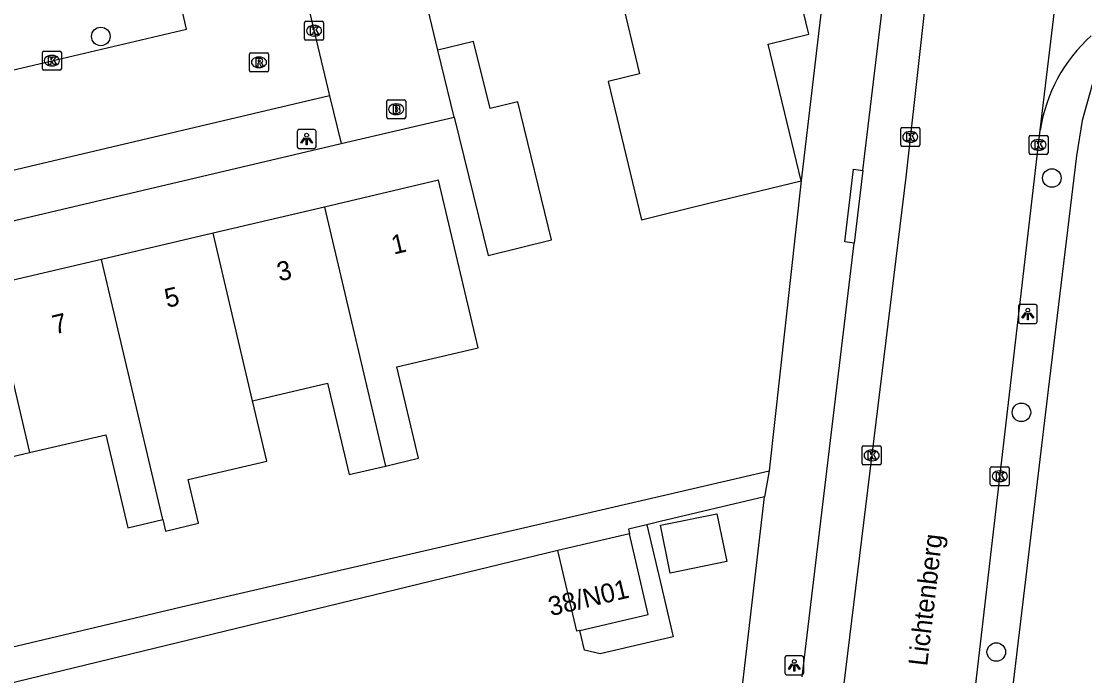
# Model space of a CAD drawing. Extents: x 158038 to 159242, y 380133 to 381214.
# Drawn here: x 158966.3 to 159022.4, y 380632.5 to 380667 of the extents above; entities that cross this region are included whole.
import ezdxf

# ---------------------------------------------------------------- set-up
doc = ezdxf.new("R2010")
doc.units = 0
for name, color, linetype in [('IMGEO_Boom', 7, 'Continuous'), ('IMGEO_Brandkraan', 7, 'Continuous'), ('IMGEO_Hek', 7, 'Continuous'), ('IMGEO_Kolk', 7, 'Continuous'), ('IMGEO_Lichtpunt', 7, 'Continuous'), ('IMGEO_Openbare_ruimte_label', 7, 'Continuous'), ('IMGEO_Pand', 7, 'Continuous'), ('IMGEO_Pand_nummerreeks', 7, 'Continuous'), ('IMGEO_Parkeervlak_open', 7, 'Continuous'), ('IMGEO_Rijbaan_lokaal_gesloten', 7, 'Continuous'), ('IMGEO_Rijbaan_lokaal_open', 7, 'Continuous'), ('IMGEO_Rioolput', 7, 'Continuous'), ('IMGEO_Voetpad_open', 7, 'Continuous')]:
    doc.layers.add(name, color=color, linetype=linetype)

msp = doc.modelspace()

# ---------------------------------------------------------------- linework, layer by layer
at = {"layer": 'IMGEO_Boom'}
for centre in [(158970.528, 380666.183), (159020.653, 380658.717), (159019.049, 380646.364), (159017.722, 380633.726)]:
    msp.add_circle(centre, 0.489, dxfattribs=at)
at = {"layer": 'IMGEO_Brandkraan'}
for p, q in [((158985.595, 380661.919), (158985.595, 380662.771)), ((158985.67, 380662.845), (158986.522, 380662.845)), ((158986.083, 380662.625), (158986.108, 380662.625)), ((158986.596, 380662.771), (158986.596, 380661.919)), ((158986.106, 380662.065), (158986.081, 380662.065)), ((158986.522, 380661.845), (158985.67, 380661.845))]:
    msp.add_line(p, q, dxfattribs=at)
for points in [[(158985.595, 380661.919), (158985.595, 380662.771)], [(158985.67, 380662.845), (158986.522, 380662.845)], [(158986.596, 380662.771), (158986.596, 380661.919)], [(158985.943, 380662.545), (158985.943, 380662.145), (158986.156, 380662.145)], [(158986.174, 380662.545), (158985.943, 380662.545)], [(158986.122, 380662.464), (158986.068, 380662.464), (158986.068, 380662.388)], [(158986.068, 380662.388), (158986.121, 380662.388)], [(158986.13, 380662.312), (158986.068, 380662.312), (158986.068, 380662.231)], [(158986.068, 380662.231), (158986.13, 380662.231)], [(158986.522, 380661.845), (158985.67, 380661.845)]]:
    msp.add_lwpolyline(points, dxfattribs=at)
for centre, radius, start, end in [((158985.672, 380662.769), 0.0765, 91.552, 178.448), ((158985.672, 380662.769), 0.0765, 91.552, 178.448), ((158986.52, 380662.769), 0.0765, 1.552, 88.448), ((158986.52, 380662.769), 0.0765, 1.552, 88.448), ((158986.123, 380662.426), 0.0379, 267.8285, 90.9355), ((158986.131, 380662.271), 0.0404, 269.8759, 90.5077), ((158986.162, 380662.396), 0.251, 268.6676, 293.5347), ((158986.178, 380662.4), 0.145, 59.4692, 91.5367), ((158986.203, 380662.447), 0.0922, 285.5137, 58.1501), ((158986.208, 380662.255), 0.105, 301.3115, 78.989), ((158985.672, 380661.921), 0.0765, 181.552, 268.448), ((158985.672, 380661.921), 0.0765, 181.552, 268.448), ((158986.52, 380661.921), 0.0765, 271.552, 358.448), ((158986.52, 380661.921), 0.0765, 271.552, 358.448)]:
    msp.add_arc(centre, radius, start, end, dxfattribs=at)
for centre, major_axis, ratio, start_param, end_param in [((158986.082, 380662.345), (-0.387, 0.002), 0.722429, 4.712389, 7.853982), ((158986.107, 380662.345), (-0.39, 0.002), 0.717154, 1.570796, 4.712389)]:
    msp.add_ellipse(centre, major_axis=major_axis, ratio=ratio, start_param=start_param, end_param=end_param, dxfattribs=at)
at = {"layer": 'IMGEO_Hek'}
msp.add_lwpolyline([(159026.127, 380665.089), (159024.245, 380664.928), (159022.782, 380663.629), (159022.251, 380661.757), (159021.951, 380659.889), (159020.451, 380647.546)], dxfattribs=at)
at = {"layer": 'IMGEO_Kolk'}
for p, q in [((158981.265, 380666.057), (158981.265, 380666.909)), ((158981.34, 380666.983), (158982.192, 380666.983)), ((158981.753, 380666.763), (158981.778, 380666.763)), ((158982.266, 380666.909), (158982.266, 380666.057)), ((158982.192, 380665.983), (158981.34, 380665.983)), ((158981.776, 380666.203), (158981.751, 380666.203)), ((158967.524, 380665.406), (158968.376, 380665.406)), ((158967.449, 380664.48), (158967.449, 380665.332)), ((158967.937, 380665.186), (158967.962, 380665.186)), ((158968.45, 380665.332), (158968.45, 380664.48)), ((158968.376, 380664.406), (158967.524, 380664.406)), ((158967.96, 380664.626), (158967.935, 380664.626)), ((159012.69, 380660.461), (159012.69, 380661.313)), ((159012.765, 380661.387), (159013.617, 380661.387)), ((159013.178, 380661.167), (159013.203, 380661.167)), ((159013.691, 380661.313), (159013.691, 380660.461)), ((159019.523, 380660.966), (159020.375, 380660.966)), ((159013.617, 380660.387), (159012.765, 380660.387)), ((159013.201, 380660.607), (159013.176, 380660.607)), ((159019.448, 380660.04), (159019.448, 380660.892)), ((159019.936, 380660.746), (159019.961, 380660.746)), ((159020.449, 380660.892), (159020.449, 380660.04)), ((159020.375, 380659.966), (159019.523, 380659.966)), ((159019.959, 380660.186), (159019.934, 380660.186)), ((159010.655, 380643.668), (159010.655, 380644.52)), ((159010.73, 380644.594), (159011.582, 380644.594)), ((159011.143, 380644.374), (159011.168, 380644.374)), ((159011.656, 380644.52), (159011.656, 380643.668)), ((159011.582, 380643.594), (159010.73, 380643.594)), ((159011.166, 380643.814), (159011.141, 380643.814)), ((159017.409, 380642.568), (159017.409, 380643.42)), ((159017.484, 380643.494), (159018.336, 380643.494)), ((159017.897, 380643.274), (159017.922, 380643.274)), ((159018.41, 380643.42), (159018.41, 380642.568)), ((159018.336, 380642.494), (159017.484, 380642.494)), ((159017.92, 380642.714), (159017.895, 380642.714))]:
    msp.add_line(p, q, dxfattribs=at)
for points in [[(158981.265, 380666.057), (158981.265, 380666.909)], [(158981.34, 380666.983), (158982.192, 380666.983)], [(158981.586, 380666.683), (158981.709, 380666.683), (158981.709, 380666.532), (158981.839, 380666.683), (158982.003, 380666.683), (158981.857, 380666.532), (158982.01, 380666.283), (158981.858, 380666.283), (158981.773, 380666.447), (158981.709, 380666.38), (158981.709, 380666.283), (158981.586, 380666.283), (158981.586, 380666.683)], [(158982.266, 380666.909), (158982.266, 380666.057)], [(158982.192, 380665.983), (158981.34, 380665.983)], [(158967.524, 380665.406), (158968.376, 380665.406)], [(158967.449, 380664.48), (158967.449, 380665.332)], [(158967.77, 380665.106), (158967.893, 380665.106), (158967.893, 380664.955), (158968.023, 380665.106), (158968.187, 380665.106), (158968.041, 380664.955), (158968.194, 380664.706), (158968.042, 380664.706), (158967.957, 380664.87), (158967.893, 380664.803), (158967.893, 380664.706), (158967.77, 380664.706), (158967.77, 380665.106)], [(158968.45, 380665.332), (158968.45, 380664.48)], [(158968.376, 380664.406), (158967.524, 380664.406)], [(159012.69, 380660.461), (159012.69, 380661.313)], [(159012.765, 380661.387), (159013.617, 380661.387)], [(159013.011, 380661.087), (159013.134, 380661.087), (159013.134, 380660.936), (159013.264, 380661.087), (159013.428, 380661.087), (159013.282, 380660.936), (159013.435, 380660.687), (159013.283, 380660.687), (159013.198, 380660.851), (159013.134, 380660.784), (159013.134, 380660.687), (159013.011, 380660.687), (159013.011, 380661.087)], [(159013.691, 380661.313), (159013.691, 380660.461)], [(159019.523, 380660.966), (159020.375, 380660.966)], [(159013.617, 380660.387), (159012.765, 380660.387)], [(159019.448, 380660.04), (159019.448, 380660.892)], [(159019.769, 380660.666), (159019.892, 380660.666), (159019.892, 380660.515), (159020.022, 380660.666), (159020.186, 380660.666), (159020.04, 380660.515), (159020.193, 380660.266), (159020.041, 380660.266), (159019.956, 380660.43), (159019.892, 380660.363), (159019.892, 380660.266), (159019.769, 380660.266), (159019.769, 380660.666)], [(159020.449, 380660.892), (159020.449, 380660.04)], [(159020.375, 380659.966), (159019.523, 380659.966)], [(159010.655, 380643.668), (159010.655, 380644.52)], [(159010.73, 380644.594), (159011.582, 380644.594)], [(159010.976, 380644.294), (159011.099, 380644.294), (159011.099, 380644.143), (159011.229, 380644.294), (159011.393, 380644.294), (159011.247, 380644.143), (159011.4, 380643.894), (159011.248, 380643.894), (159011.163, 380644.058), (159011.099, 380643.991), (159011.099, 380643.894), (159010.976, 380643.894), (159010.976, 380644.294)], [(159011.656, 380644.52), (159011.656, 380643.668)], [(159011.582, 380643.594), (159010.73, 380643.594)], [(159017.409, 380642.568), (159017.409, 380643.42)], [(159017.484, 380643.494), (159018.336, 380643.494)], [(159017.73, 380643.194), (159017.853, 380643.194), (159017.853, 380643.043), (159017.983, 380643.194), (159018.147, 380643.194), (159018.001, 380643.043), (159018.154, 380642.794), (159018.002, 380642.794), (159017.917, 380642.958), (159017.853, 380642.891), (159017.853, 380642.794), (159017.73, 380642.794), (159017.73, 380643.194)], [(159018.41, 380643.42), (159018.41, 380642.568)], [(159018.336, 380642.494), (159017.484, 380642.494)]]:
    msp.add_lwpolyline(points, dxfattribs=at)
for centre, start, end in [((158981.342, 380666.907), 91.552, 178.448), ((158981.342, 380666.907), 91.552, 178.448), ((158982.19, 380666.907), 1.552, 88.448), ((158982.19, 380666.907), 1.552, 88.448), ((158981.342, 380666.059), 181.552, 268.448), ((158981.342, 380666.059), 181.552, 268.448), ((158982.19, 380666.059), 271.552, 358.448), ((158982.19, 380666.059), 271.552, 358.448), ((158967.526, 380665.33), 91.552, 178.448), ((158967.526, 380665.33), 91.552, 178.448), ((158968.374, 380665.33), 1.552, 88.448), ((158968.374, 380665.33), 1.552, 88.448), ((158967.526, 380664.482), 181.552, 268.448), ((158967.526, 380664.482), 181.552, 268.448), ((158968.374, 380664.482), 271.552, 358.448), ((158968.374, 380664.482), 271.552, 358.448), ((159012.767, 380661.311), 91.552, 178.448), ((159012.767, 380661.311), 91.552, 178.448), ((159013.615, 380661.311), 1.552, 88.448), ((159013.615, 380661.311), 1.552, 88.448), ((159019.525, 380660.89), 91.552, 178.448), ((159019.525, 380660.89), 91.552, 178.448), ((159020.373, 380660.89), 1.552, 88.448), ((159020.373, 380660.89), 1.552, 88.448), ((159012.767, 380660.463), 181.552, 268.448), ((159012.767, 380660.463), 181.552, 268.448), ((159013.615, 380660.463), 271.552, 358.448), ((159013.615, 380660.463), 271.552, 358.448), ((159019.525, 380660.042), 181.552, 268.448), ((159019.525, 380660.042), 181.552, 268.448), ((159020.373, 380660.042), 271.552, 358.448), ((159020.373, 380660.042), 271.552, 358.448), ((159010.732, 380644.518), 91.552, 178.448), ((159010.732, 380644.518), 91.552, 178.448), ((159011.58, 380644.518), 1.552, 88.448), ((159011.58, 380644.518), 1.552, 88.448), ((159010.732, 380643.67), 181.552, 268.448), ((159010.732, 380643.67), 181.552, 268.448), ((159011.58, 380643.67), 271.552, 358.448), ((159011.58, 380643.67), 271.552, 358.448), ((159017.486, 380643.418), 91.552, 178.448), ((159017.486, 380643.418), 91.552, 178.448), ((159018.334, 380643.418), 1.552, 88.448), ((159018.334, 380643.418), 1.552, 88.448), ((159017.486, 380642.57), 181.552, 268.448), ((159017.486, 380642.57), 181.552, 268.448), ((159018.334, 380642.57), 271.552, 358.448), ((159018.334, 380642.57), 271.552, 358.448)]:
    msp.add_arc(centre, 0.0765, start, end, dxfattribs=at)
for centre, major_axis, ratio, start_param, end_param in [((158981.752, 380666.483), (-0.387, 0.002), 0.722429, 4.712389, 7.853982), ((158981.777, 380666.483), (-0.39, 0.002), 0.717154, 1.570796, 4.712389), ((158967.936, 380664.906), (-0.387, 0.002), 0.722429, 4.712389, 7.853982), ((158967.961, 380664.906), (-0.39, 0.002), 0.717154, 1.570796, 4.712389), ((159013.177, 380660.887), (-0.387, 0.002), 0.722429, 4.712389, 7.853982), ((159013.202, 380660.887), (-0.39, 0.002), 0.717154, 1.570796, 4.712389), ((159019.935, 380660.466), (-0.387, 0.002), 0.722429, 4.712389, 7.853982), ((159019.96, 380660.466), (-0.39, 0.002), 0.717154, 1.570796, 4.712389), ((159011.142, 380644.094), (-0.387, 0.002), 0.722429, 4.712389, 7.853982), ((159011.167, 380644.094), (-0.39, 0.002), 0.717154, 1.570796, 4.712389), ((159017.896, 380642.994), (-0.387, 0.002), 0.722429, 4.712389, 7.853982), ((159017.921, 380642.994), (-0.39, 0.002), 0.717154, 1.570796, 4.712389)]:
    msp.add_ellipse(centre, major_axis=major_axis, ratio=ratio, start_param=start_param, end_param=end_param, dxfattribs=at)
at = {"layer": 'IMGEO_Lichtpunt'}
for p, q in [((158980.878, 380661.178), (158980.878, 380660.371)), ((158980.878, 380661.178), (158980.878, 380660.371)), ((158981.78, 380661.273), (158980.972, 380661.273)), ((158981.78, 380661.273), (158980.972, 380661.273)), ((158981.874, 380660.371), (158981.874, 380661.178)), ((158981.874, 380660.371), (158981.874, 380661.178)), ((158980.972, 380660.277), (158981.78, 380660.277)), ((158980.972, 380660.277), (158981.78, 380660.277)), ((159018.889, 380651.956), (159018.889, 380651.149)), ((159018.889, 380651.956), (159018.889, 380651.149)), ((159019.791, 380652.051), (159018.983, 380652.051)), ((159019.791, 380652.051), (159018.983, 380652.051)), ((159019.885, 380651.149), (159019.885, 380651.956)), ((159019.885, 380651.149), (159019.885, 380651.956)), ((159018.983, 380651.055), (159019.791, 380651.055)), ((159018.983, 380651.055), (159019.791, 380651.055)), ((159007.48, 380633.527), (159006.672, 380633.527)), ((159007.48, 380633.527), (159006.672, 380633.527)), ((159006.578, 380633.432), (159006.578, 380632.625)), ((159006.578, 380633.432), (159006.578, 380632.625)), ((159007.574, 380632.625), (159007.574, 380633.432)), ((159007.574, 380632.625), (159007.574, 380633.432)), ((159006.672, 380632.531), (159007.48, 380632.531)), ((159006.672, 380632.531), (159007.48, 380632.531))]:
    msp.add_line(p, q, dxfattribs=at)
for points in [[(158981.252, 380660.842), (158981.291, 380660.814), (158981.103, 380660.552), (158981.065, 380660.579), (158981.252, 380660.842)], [(158981.354, 380660.794), (158981.401, 380660.794), (158981.401, 380660.472), (158981.354, 380660.472), (158981.354, 380660.794)], [(158981.464, 380660.814), (158981.502, 380660.841), (158981.689, 380660.579), (158981.65, 380660.551), (158981.464, 380660.814)], [(159019.263, 380651.62), (159019.302, 380651.592), (159019.114, 380651.33), (159019.076, 380651.357), (159019.263, 380651.62)], [(159019.365, 380651.572), (159019.412, 380651.572), (159019.412, 380651.25), (159019.365, 380651.25), (159019.365, 380651.572)], [(159019.475, 380651.592), (159019.513, 380651.619), (159019.7, 380651.357), (159019.661, 380651.329), (159019.475, 380651.592)], [(159006.952, 380633.096), (159006.991, 380633.068), (159006.803, 380632.806), (159006.765, 380632.833), (159006.952, 380633.096)], [(159007.054, 380633.048), (159007.101, 380633.048), (159007.101, 380632.726), (159007.054, 380632.726), (159007.054, 380633.048)], [(159007.164, 380633.068), (159007.202, 380633.095), (159007.389, 380632.833), (159007.35, 380632.805), (159007.164, 380633.068)]]:
    msp.add_lwpolyline(points, dxfattribs=at)
for centre in [(158981.377, 380660.976), (159019.388, 380651.754), (159007.077, 380633.23)]:
    msp.add_circle(centre, 0.0994, dxfattribs=at)
for centre, start, end in [((158980.972, 380661.178), 90, 180), ((158980.972, 380661.178), 90, 180), ((158981.78, 380661.178), 0, 90), ((158981.78, 380661.178), 0, 90), ((158980.972, 380660.371), 180, 270), ((158980.972, 380660.371), 180, 270), ((158981.78, 380660.371), 270, 0), ((158981.78, 380660.371), 270, 360), ((159018.983, 380651.956), 90, 180), ((159018.983, 380651.956), 90, 180), ((159019.791, 380651.956), 0, 90), ((159019.791, 380651.956), 0, 90), ((159018.983, 380651.149), 180, 270), ((159018.983, 380651.149), 180, 270), ((159019.791, 380651.149), 270, 0), ((159019.791, 380651.149), 270, 360), ((159006.672, 380633.432), 90, 180), ((159006.672, 380633.432), 90, 180), ((159007.48, 380633.432), 0, 90), ((159007.48, 380633.432), 0, 90), ((159006.672, 380632.625), 180, 270), ((159006.672, 380632.625), 180, 270), ((159007.48, 380632.625), 270, 0), ((159007.48, 380632.625), 270, 360)]:
    msp.add_arc(centre, 0.0946, start, end, dxfattribs=at)
at = {"layer": 'IMGEO_Pand'}
for points in [[(158996.056, 380669.832), (158996.446, 380668.213), (158997.878, 380668.558), (158998.926, 380664.209), (158997.269, 380663.81), (158999.027, 380656.52), (159000, 380656.757), (159002.575, 380657.385), (159007.431, 380658.576), (159005.694, 380665.781), (159007.84, 380666.298), (159006.388, 380672.322)], [(158989.148, 380661.931), (158990.936, 380654.64), (158994.286, 380655.461), (158992.502, 380662.739), (158991.041, 380662.381), (158990.173, 380665.921), (158988.283, 380665.457)], [(158989.148, 380661.931), (158988.283, 380665.457)], [(158985.526, 380643.53), (158987.271, 380643.94), (158986.136, 380648.764), (158990.412, 380649.77), (158988.332, 380658.605), (158982.313, 380657.188)], [(158982.313, 380657.188), (158976.442, 380655.807)], [(158982.313, 380657.188), (158985.526, 380643.53)], [(158976.442, 380655.807), (158970.57, 380654.425)], [(158978.52, 380646.977), (158976.442, 380655.807)], [(158970.57, 380654.425), (158964.699, 380653.043)], [(158973.795, 380640.716), (158970.57, 380654.425)], [(158964.699, 380653.043), (158966.77, 380644.238)], [(158978.52, 380646.977), (158982.472, 380647.907), (158983.609, 380643.079), (158985.526, 380643.53)], [(158973.795, 380640.716), (158973.94, 380640.105), (158975.676, 380640.514), (158975.531, 380641.125), (158975.132, 380642.821), (158979.27, 380643.795), (158978.52, 380646.977)], [(158966.77, 380644.238), (158970.792, 380645.185), (158971.946, 380640.281), (158973.795, 380640.716)], [(158962.057, 380637.945), (158963.897, 380638.378), (158962.741, 380643.29), (158966.77, 380644.238)], [(159000.539, 380637.886), (159000.023, 380640.411), (159003.003, 380641.02), (159003.519, 380638.495), (159000.539, 380637.886)], [(158998.39, 380639.96), (158994.618, 380639.079)], [(158995.771, 380634.865), (158999.383, 380635.71), (158998.39, 380639.96)], [(158995.771, 380634.865), (158995.612, 380634.828), (158994.618, 380639.079)]]:
    msp.add_lwpolyline(points, dxfattribs=at)
at = {"layer": 'IMGEO_Parkeervlak_open'}
for points in [[(158988.283, 380665.457), (158987.115, 380670.372)], [(158982.582, 380663.05), (158983.198, 380660.531)], [(158983.198, 380660.531), (158989.148, 380661.931)], [(158952.163, 380653.227), (158983.198, 380660.531)]]:
    msp.add_lwpolyline(points, dxfattribs=at)
at = {"layer": 'IMGEO_Rijbaan_lokaal_gesloten'}
for points in [[(159019.589, 380715.111), (159017.201, 380694.78), (159015.676, 380682.305), (159014.457, 380672.189), (159012.954, 380658.756), (159009.244, 380628.483)], [(159020.042, 380661.25), (159022.729, 380683.619)], [(158999.117, 380604.815), (159000.004, 380605.073), (159002.289, 380605.891), (159004.493, 380606.909), (159006.603, 380608.125), (159007.434, 380608.805), (159009.021, 380610.291), (159010.468, 380611.914), (159011.765, 380613.659), (159012.901, 380615.513), (159013.867, 380617.461), (159014.655, 380619.488), (159015.258, 380621.576), (159015.673, 380623.711), (159020.042, 380661.25)]]:
    msp.add_lwpolyline(points, dxfattribs=at)
at = {"layer": 'IMGEO_Rijbaan_lokaal_open'}
for points in [[(158966.026, 380732.579), (158971.598, 380709.192), (158973.547, 380701.011), (158982.582, 380663.05)], [(158883.169, 380712.856), (158886.425, 380699.287), (158892.098, 380675.667), (158898.523, 380648.555), (158934.704, 380657.083), (158975.044, 380666.574), (158968.647, 380694.592), (158966.776, 380702.764), (158964.624, 380711.769), (158961.403, 380725.779)], [(158982.582, 380663.05), (158966.791, 380659.319), (158944.88, 380654.114)]]:
    msp.add_lwpolyline(points, dxfattribs=at)
msp.add_arc((159028.281, 380660.004), 8.333, 131.8089, 171.4012, dxfattribs=at)
at = {"layer": 'IMGEO_Rioolput'}
for p, q in [((158978.364, 380664.393), (158978.364, 380665.245)), ((158978.439, 380665.319), (158979.291, 380665.319)), ((158978.852, 380665.099), (158978.877, 380665.099)), ((158979.365, 380665.245), (158979.365, 380664.393)), ((158979.291, 380664.319), (158978.439, 380664.319)), ((158978.875, 380664.539), (158978.85, 380664.539))]:
    msp.add_line(p, q, dxfattribs=at)
for points in [[(158978.364, 380664.393), (158978.364, 380665.245)], [(158978.439, 380665.319), (158979.291, 380665.319)], [(158978.953, 380665.017), (158978.701, 380665.019), (158978.701, 380664.619)], [(158978.879, 380664.938), (158978.825, 380664.938), (158978.825, 380664.857)], [(158978.825, 380664.857), (158978.877, 380664.857)], [(158979.365, 380665.245), (158979.365, 380664.393)], [(158979.291, 380664.319), (158978.439, 380664.319)], [(158978.701, 380664.619), (158978.825, 380664.619), (158978.825, 380664.781), (158978.836, 380664.781)], [(158978.883, 380664.752), (158978.954, 380664.619), (158979.094, 380664.619), (158979.029, 380664.745)]]:
    msp.add_lwpolyline(points, dxfattribs=at)
for centre, radius, start, end in [((158978.441, 380665.243), 0.0765, 91.552, 178.448), ((158978.441, 380665.243), 0.0765, 91.552, 178.448), ((158978.861, 380665.046), 0.19, 274.7715, 282.9687), ((158978.885, 380664.842), 0.0964, 77.0061, 93.1865), ((158978.899, 380664.899), 0.0378, 276.6634, 79.6772), ((158978.952, 380664.907), 0.109, 350.3612, 89.416), ((158978.95, 380664.907), 0.112, 277.5842, 350.9817), ((158979.289, 380665.243), 0.0765, 1.552, 88.448), ((158979.289, 380665.243), 0.0765, 1.552, 88.448), ((158978.441, 380664.395), 0.0765, 181.552, 268.448), ((158978.441, 380664.395), 0.0765, 181.552, 268.448), ((158978.835, 380664.728), 0.0533, 26.0293, 88.6989), ((158978.934, 380664.692), 0.108, 29.5134, 73.7905), ((158979.289, 380664.395), 0.0765, 271.552, 358.448), ((158979.289, 380664.395), 0.0765, 271.552, 358.448)]:
    msp.add_arc(centre, radius, start, end, dxfattribs=at)
for centre, major_axis, ratio, start_param, end_param in [((158978.851, 380664.819), (-0.387, 0.002), 0.722429, 4.712389, 7.853982), ((158978.876, 380664.819), (-0.39, 0.002), 0.717154, 1.570796, 4.712389)]:
    msp.add_ellipse(centre, major_axis=major_axis, ratio=ratio, start_param=start_param, end_param=end_param, dxfattribs=at)
at = {"layer": 'IMGEO_Voetpad_open'}
for points in [[(159015.626, 380727.04), (159014.417, 380717.799), (159007.441, 380658.575), (159005.745, 380643.272)], [(159010.695, 380659.116), (159015.447, 380698.706), (159017.021, 380712.33)], [(159022.782, 380663.629), (159022.251, 380661.757), (159021.951, 380659.889), (159020.451, 380647.546), (159016.619, 380615.492), (159016.648, 380615.37), (159018.533, 380607.241)], [(159010.235, 380655.283), (159009.74, 380655.346), (159010.2, 380659.179), (159010.695, 380659.116)], [(159010.695, 380659.116), (159010.235, 380655.283)], [(159007.491, 380632.422), (159010.235, 380655.283)], [(158957.219, 380631.937), (158975.081, 380636.177), (158994.242, 380640.602), (159000, 380641.939), (159005.745, 380643.272)], [(159005.745, 380643.272), (159005.505, 380641.913)], [(159005.505, 380641.913), (159000, 380640.601), (158999.306, 380640.436)], [(159002.9, 380619.584), (159005.505, 380641.913)], [(158999.306, 380640.436), (159000, 380637.467), (159000.687, 380634.527), (159000, 380634.366), (158996.852, 380633.63), (158996.015, 380633.825), (158995.771, 380634.865)], [(158999.306, 380640.436), (158998.331, 380640.203), (158998.39, 380639.96)], [(158994.618, 380639.079), (158957.616, 380630.104)]]:
    msp.add_lwpolyline(points, dxfattribs=at)

# ---------------------------------------------------------------- texts
at = {"layer": 'IMGEO_Openbare_ruimte_label'}
msp.add_text('Lichtenberg', height=1, rotation=83.2801, dxfattribs=at).set_placement((159014.078, 380632.953))
at = {"layer": 'IMGEO_Pand_nummerreeks'}
for s, rotation, p in [('1', 13.2431, (158985.967, 380654.679)), ('3', 13.2431, (158979.938, 380653.26)), ('5', 13.2431, (158974.02, 380651.867)), ('7', 13.2431, (158968.101, 380650.474)), ('38/N01', 13.3351, (158994.245, 380635.615))]:
    msp.add_text(s, height=1, rotation=rotation, dxfattribs=at).set_placement(p)

doc.saveas('drawing.dxf')
